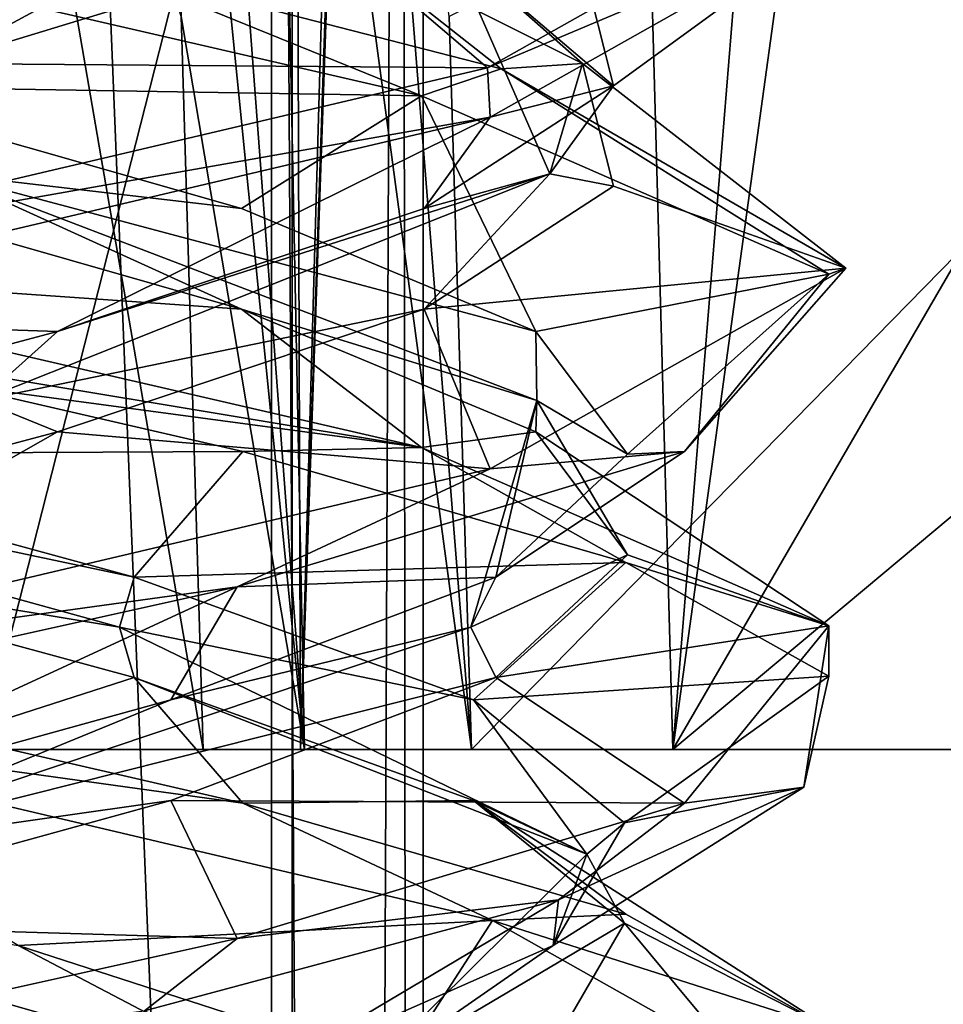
# Model space of a CAD drawing. Header units: millimetres. Extents: x -18.9 to 18.9, y -8.8 to 39.
# Tile 289 of 332: x 10.4 to 11.6, y 24.1 to 25.3. Entities that reach past the tile are written whole.
import ezdxf

# ---------------------------------------------------------------- set-up
doc = ezdxf.new("R2010")
doc.units = ezdxf.units.MM
doc.header["$LTSCALE"] = 41.718519
for name, color, linetype in [('1', 7, 'CONTINUOUS'), ('1221', 7, 'CONTINUOUS'), ('15', 7, 'CONTINUOUS'), ('177', 7, 'CONTINUOUS'), ('178', 7, 'CONTINUOUS'), ('181', 7, 'CONTINUOUS'), ('1869', 7, 'CONTINUOUS'), ('1870', 7, 'CONTINUOUS'), ('1880', 7, 'CONTINUOUS'), ('1881', 7, 'CONTINUOUS'), ('1882', 7, 'CONTINUOUS'), ('1892', 7, 'CONTINUOUS'), ('1893', 7, 'CONTINUOUS'), ('1894', 7, 'CONTINUOUS'), ('1895', 7, 'CONTINUOUS'), ('1896', 7, 'CONTINUOUS'), ('1898', 7, 'CONTINUOUS'), ('1899', 7, 'CONTINUOUS'), ('1900', 7, 'CONTINUOUS'), ('1901', 7, 'CONTINUOUS'), ('1902', 7, 'CONTINUOUS'), ('1903', 7, 'CONTINUOUS'), ('1916', 7, 'CONTINUOUS'), ('1917', 7, 'CONTINUOUS'), ('1918', 7, 'CONTINUOUS'), ('193', 7, 'CONTINUOUS'), ('2008', 7, 'CONTINUOUS'), ('311', 7, 'CONTINUOUS'), ('313', 7, 'CONTINUOUS'), ('315', 7, 'CONTINUOUS'), ('32', 7, 'CONTINUOUS'), ('7', 7, 'CONTINUOUS'), ('8', 7, 'CONTINUOUS')]:
    doc.layers.add(name, color=color, linetype=linetype)

msp = doc.modelspace()

# ---------------------------------------------------------------- linework, layer by layer
at = {"layer": '1', "color": 7, "linetype": 'Continuous'}
for points in [[(9.0291, 26.4, -14.874), (12.9799, 26.4, -11.588), (9.0598, -3.5, -14.8553), (9.0291, 26.4, -14.874)], [(9.0598, -3.5, -14.8553), (12.9799, 26.4, -11.588), (11.4495, -3.5, -13.1023), (9.0598, -3.5, -14.8553)], [(11.4495, -3.5, -13.1023), (12.9799, 26.4, -11.588), (13.5068, -3.5, -10.9693), (11.4495, -3.5, -13.1023)]]:
    msp.add_3dface(points, dxfattribs=at)
at = {"layer": '1221', "color": 7, "linetype": 'Continuous'}
for points in [[(6.6198, 24.4, -5.425), (10.7802, 24.4, -5.425), (10.3829, 24.4, -6.6473), (6.6198, 24.4, -5.425)], [(10.7802, 24.4, -5.425), (6.6198, 24.4, -5.425), (6.6198, 24.4, -0.925), (10.7802, 24.4, -5.425)], [(10.7802, 24.4, -0.925), (10.7802, 24.4, -5.425), (6.6198, 24.4, -0.925), (10.7802, 24.4, -0.925)], [(10.7802, 24.4, -0.925), (6.6198, 24.4, -0.925), (7.0171, 24.4, 0.2973), (10.7802, 24.4, -0.925)], [(10.7802, 24.4, -0.925), (7.0171, 24.4, 0.2973), (10.3829, 24.4, 0.2973), (10.7802, 24.4, -0.925)], [(9.7222, 24.4, -9.7923), (9.8146, 24.4, -9.702), (12.7203, 24.4, -10.2404), (9.7222, 24.4, -9.7923)], [(9.7532, 24.4, -9.9178), (9.7222, 24.4, -9.7923), (12.7203, 24.4, -10.2404), (9.7532, 24.4, -9.9178)], [(9.7532, 24.4, -9.9178), (12.7203, 24.4, -10.2404), (10.3809, 24.4, -10.8535), (9.7532, 24.4, -9.9178)], [(9.8146, 24.4, -9.702), (11.2432, 24.4, -9.0398), (12.7203, 24.4, -10.2404), (9.8146, 24.4, -9.702)], [(12.7203, 24.4, -10.2404), (10.9931, 24.4, -12.0758), (10.3809, 24.4, -10.8535), (12.7203, 24.4, -10.2404)], [(10.9931, 24.4, -12.0758), (10.6593, 24.4, -11.9439), (10.3809, 24.4, -10.8535), (10.9931, 24.4, -12.0758)], [(10.6593, 24.4, -11.9439), (10.9931, 24.4, -12.0758), (10.7853, 24.4, -12.1142), (10.6593, 24.4, -11.9439)], [(11.2432, 24.4, -9.0398), (12.3496, 24.4, -7.918), (14.1447, 24.4, -8.161), (11.2432, 24.4, -9.0398)], [(11.2432, 24.4, -9.0398), (14.1447, 24.4, -8.161), (12.7203, 24.4, -10.2404), (11.2432, 24.4, -9.0398)]]:
    msp.add_3dface(points, dxfattribs=at)
at = {"layer": '15', "color": 7, "linetype": 'Continuous'}
for points in [[(9.3355, 27.7834, 14.6836), (10.7441, -3.5, 13.6867), (9.3538, 28.967, 14.672), (9.3355, 27.7834, 14.6836)], [(9.3538, 28.967, 14.672), (10.7441, -3.5, 13.6867), (10.0229, 28.967, 14.2233), (9.3538, 28.967, 14.672)], [(10.0229, 28.967, 14.2233), (10.7441, -3.5, 13.6867), (10.7441, 28.967, 13.6867), (10.0229, 28.967, 14.2233)], [(9.3172, 26.6, 14.6952), (10.7441, -3.5, 13.6867), (9.3355, 27.7834, 14.6836), (9.3172, 26.6, 14.6952)], [(9.1871, 26.4658, 14.7769), (10.7441, -3.5, 13.6867), (9.3172, 26.6, 14.6952), (9.1871, 26.4658, 14.7769)], [(9.1731, 26.4554, 14.7856), (10.7441, -3.5, 13.6867), (9.1871, 26.4658, 14.7769), (9.1731, 26.4554, 14.7856)], [(9.021, 26.4, 14.8789), (10.7441, -3.5, 13.6867), (9.1731, 26.4554, 14.7856), (9.021, 26.4, 14.8789)], [(5.9019, -3.5, 16.3685), (10.7441, -3.5, 13.6867), (9.021, 26.4, 14.8789), (5.9019, -3.5, 16.3685)]]:
    msp.add_3dface(points, dxfattribs=at)
at = {"layer": '177', "color": 7, "linetype": 'Continuous'}
for points in [[(11.1255, 34.2886, -5.425), (11.1093, 34.229, -5.6856), (10.7802, 24.4, -5.425), (11.1255, 34.2886, -5.425)], [(11.1093, 34.229, -5.6856), (11.0598, 34.207, -5.9733), (10.7802, 24.4, -5.425), (11.1093, 34.229, -5.6856)], [(10.7475, 34.207, -6.7199), (10.2068, 34.207, -7.322), (10.3829, 24.4, -6.6473), (10.7475, 34.207, -6.7199)], [(10.7802, 24.4, -5.425), (10.7475, 34.207, -6.7199), (10.3829, 24.4, -6.6473), (10.7802, 24.4, -5.425)], [(11.0598, 34.207, -5.9733), (10.7475, 34.207, -6.7199), (10.7802, 24.4, -5.425), (11.0598, 34.207, -5.9733)]]:
    msp.add_3dface(points, dxfattribs=at)
at = {"layer": '178', "color": 7, "linetype": 'Continuous'}
for points in [[(11.1255, 34.2886, -5.425), (10.7802, 24.4, -5.425), (11.1241, 34.2486, -0.7572), (11.1255, 34.2886, -5.425)], [(11.1241, 34.2486, -0.7572), (10.7802, 24.4, -5.425), (11.1226, 34.207, -0.3315), (11.1241, 34.2486, -0.7572)], [(11.1226, 34.207, -0.3315), (10.7802, 24.4, -5.425), (11.1226, 34.207, 2.7187), (11.1226, 34.207, -0.3315)], [(11.1226, 34.207, 2.7187), (10.7802, 24.4, -5.425), (10.9836, 30.2258, 2.6485), (11.1226, 34.207, 2.7187)], [(10.9836, 30.2258, 2.6485), (10.7802, 24.4, -5.425), (10.8484, 26.3538, -0.5912), (10.9836, 30.2258, 2.6485)], [(10.7802, 24.4, -5.425), (10.8433, 26.207, -0.925), (10.8484, 26.3538, -0.5912), (10.7802, 24.4, -5.425)], [(10.7802, 24.4, -5.425), (10.7802, 24.4, -0.925), (10.8433, 26.207, -0.925), (10.7802, 24.4, -5.425)]]:
    msp.add_3dface(points, dxfattribs=at)
at = {"layer": '181', "color": 7, "linetype": 'Continuous'}
for points in [[(9.3607, 26.207, 1.1139), (10.433, 26.207, 0.3361), (9.3422, 24.4, 1.0534), (9.3607, 26.207, 1.1139)], [(9.3422, 24.4, 1.0534), (10.433, 26.207, 0.3361), (10.3829, 24.4, 0.2973), (9.3422, 24.4, 1.0534)], [(10.8433, 26.207, -0.925), (10.7802, 24.4, -0.925), (10.3829, 24.4, 0.2973), (10.8433, 26.207, -0.925)], [(10.433, 26.207, 0.3361), (10.8433, 26.207, -0.925), (10.3829, 24.4, 0.2973), (10.433, 26.207, 0.3361)]]:
    msp.add_3dface(points, dxfattribs=at)
at = {"layer": '1869', "color": 7, "linetype": 'Continuous'}
for points in [[(10.7499, 23.988, 7.4631), (9.8514, 24.184, 7.1315), (9.7672, 24.27, 7.1784), (10.7499, 23.988, 7.4631)], [(10.7499, 23.988, 7.4631), (9.7672, 24.27, 7.1784), (10.429, 24.1562, 7.2205), (10.7499, 23.988, 7.4631)], [(10.429, 24.0312, 7.2205), (9.8514, 24.184, 7.1315), (10.7499, 23.988, 7.4631), (10.429, 24.0312, 7.2205)], [(10.9003, 24.0035, 7.566), (10.7499, 23.988, 7.4631), (10.429, 24.1562, 7.2205), (10.9003, 24.0035, 7.566)]]:
    msp.add_3dface(points, dxfattribs=at)
at = {"layer": '1870', "color": 7, "linetype": 'Continuous'}
for points in [[(10.429, 24.1562, 7.2205), (9.9586, 24.4375, 6.8562), (11.0191, 24.1875, 7.2954), (10.429, 24.1562, 7.2205)], [(10.9003, 24.0035, 7.566), (10.429, 24.1562, 7.2205), (11.0191, 24.1875, 7.2954), (10.9003, 24.0035, 7.566)], [(11.4585, 23.9395, 8.347), (10.9003, 24.0035, 7.566), (11.0191, 24.1875, 7.2954), (11.4585, 23.9395, 8.347)]]:
    msp.add_3dface(points, dxfattribs=at)
at = {"layer": '1880', "color": 7, "linetype": 'Continuous'}
for points in [[(10.5733, 24.4896, 7.2916), (10.9954, 24.3368, 7.6957), (10.7086, 24.3333, 7.0572), (10.5733, 24.4896, 7.2916)], [(10.7086, 24.3333, 7.0572), (10.9954, 24.3368, 7.6957), (11.185, 24.1953, 7.4926), (10.7086, 24.3333, 7.0572)], [(10.9954, 24.3368, 7.6957), (11.1833, 24.184, 8.2491), (11.4371, 24.0539, 8.1035), (10.9954, 24.3368, 7.6957)], [(11.185, 24.1953, 7.4926), (10.9954, 24.3368, 7.6957), (11.4371, 24.0539, 8.1035), (11.185, 24.1953, 7.4926)], [(11.1833, 24.184, 8.2491), (11.0944, 24.0312, 8.8267), (11.4062, 23.9156, 8.7491), (11.1833, 24.184, 8.2491)], [(11.4371, 24.0539, 8.1035), (11.1833, 24.184, 8.2491), (11.4062, 23.9156, 8.7491), (11.4371, 24.0539, 8.1035)]]:
    msp.add_3dface(points, dxfattribs=at)
at = {"layer": '1881', "color": 7, "linetype": 'Continuous'}
for points in [[(10.9954, 24.4618, 7.6957), (10.5552, 24.5521, 7.3228), (10.5733, 24.6146, 7.2916), (10.9954, 24.4618, 7.6957)], [(11.1364, 24.27, 8.1648), (10.5733, 24.4896, 7.2916), (10.5552, 24.5521, 7.3228), (11.1364, 24.27, 8.1648)], [(11.1364, 24.27, 8.1648), (10.5552, 24.5521, 7.3228), (10.9954, 24.4618, 7.6957), (11.1364, 24.27, 8.1648)], [(10.9954, 24.3368, 7.6957), (10.5733, 24.4896, 7.2916), (11.1364, 24.27, 8.1648), (10.9954, 24.3368, 7.6957)], [(11.1833, 24.309, 8.2491), (11.1364, 24.27, 8.1648), (10.9954, 24.4618, 7.6957), (11.1833, 24.309, 8.2491)], [(11.1833, 24.184, 8.2491), (10.9954, 24.3368, 7.6957), (11.1364, 24.27, 8.1648), (11.1833, 24.184, 8.2491)], [(11.0944, 24.1562, 8.8267), (11.1364, 24.27, 8.1648), (11.1833, 24.309, 8.2491), (11.0944, 24.1562, 8.8267)], [(10.8518, 23.988, 9.1475), (11.1833, 24.184, 8.2491), (11.1364, 24.27, 8.1648), (10.8518, 23.988, 9.1475)], [(10.8518, 23.988, 9.1475), (11.1364, 24.27, 8.1648), (11.0944, 24.1562, 8.8267), (10.8518, 23.988, 9.1475)], [(11.0944, 24.0312, 8.8267), (11.1833, 24.184, 8.2491), (10.8518, 23.988, 9.1475), (11.0944, 24.0312, 8.8267)], [(10.7488, 24.0035, 9.298), (10.8518, 23.988, 9.1475), (11.0944, 24.1562, 8.8267), (10.7488, 24.0035, 9.298)]]:
    msp.add_3dface(points, dxfattribs=at)
at = {"layer": '1882', "color": 7, "linetype": 'Continuous'}
for points in [[(11.185, 24.6328, 7.4926), (10.5733, 24.6146, 7.2916), (10.7086, 24.7708, 7.0572), (11.185, 24.6328, 7.4926)], [(10.9954, 24.4618, 7.6957), (10.5733, 24.6146, 7.2916), (11.185, 24.6328, 7.4926), (10.9954, 24.4618, 7.6957)], [(11.4371, 24.4914, 8.1035), (10.9954, 24.4618, 7.6957), (11.185, 24.6328, 7.4926), (11.4371, 24.4914, 8.1035)], [(11.1833, 24.309, 8.2491), (10.9954, 24.4618, 7.6957), (11.4371, 24.4914, 8.1035), (11.1833, 24.309, 8.2491)], [(11.4062, 24.3531, 8.7491), (11.1833, 24.309, 8.2491), (11.4371, 24.4914, 8.1035), (11.4062, 24.3531, 8.7491)], [(11.0944, 24.1562, 8.8267), (11.1833, 24.309, 8.2491), (11.4062, 24.3531, 8.7491), (11.0944, 24.1562, 8.8267)], [(11.101, 24.2131, 9.3283), (11.0944, 24.1562, 8.8267), (11.4062, 24.3531, 8.7491), (11.101, 24.2131, 9.3283)], [(10.5862, 24.0749, 9.7186), (10.7488, 24.0035, 9.298), (11.101, 24.2131, 9.3283), (10.5862, 24.0749, 9.7186)], [(10.7488, 24.0035, 9.298), (11.0944, 24.1562, 8.8267), (11.101, 24.2131, 9.3283), (10.7488, 24.0035, 9.298)]]:
    msp.add_3dface(points, dxfattribs=at)
at = {"layer": '1892', "color": 7, "linetype": 'Continuous'}
for points in [[(11.0232, 24.4896, 8.9709), (10.6191, 24.3368, 9.3931), (11.2576, 24.3333, 9.1062), (11.0232, 24.4896, 8.9709)], [(10.6191, 24.3368, 9.3931), (10.0657, 24.184, 9.5809), (10.7013, 24.1649, 9.6595), (10.6191, 24.3368, 9.3931)], [(11.2576, 24.3333, 9.1062), (10.6191, 24.3368, 9.3931), (10.7013, 24.1649, 9.6595), (11.2576, 24.3333, 9.1062)], [(10.0657, 24.184, 9.5809), (9.9586, 24, 9.8562), (10.7013, 24.1649, 9.6595), (10.0657, 24.184, 9.5809)]]:
    msp.add_3dface(points, dxfattribs=at)
at = {"layer": '1893', "color": 7, "linetype": 'Continuous'}
for points in [[(10.6191, 24.4618, 9.3931), (10.992, 24.5521, 8.9529), (11.0232, 24.6146, 8.9709), (10.6191, 24.4618, 9.3931)], [(10.15, 24.27, 9.5341), (11.0232, 24.4896, 8.9709), (10.992, 24.5521, 8.9529), (10.15, 24.27, 9.5341)], [(10.15, 24.27, 9.5341), (10.992, 24.5521, 8.9529), (10.6191, 24.4618, 9.3931), (10.15, 24.27, 9.5341)], [(10.6191, 24.3368, 9.3931), (11.0232, 24.4896, 8.9709), (10.15, 24.27, 9.5341), (10.6191, 24.3368, 9.3931)], [(10.0657, 24.309, 9.5809), (10.15, 24.27, 9.5341), (10.6191, 24.4618, 9.3931), (10.0657, 24.309, 9.5809)], [(10.0657, 24.184, 9.5809), (10.6191, 24.3368, 9.3931), (10.15, 24.27, 9.5341), (10.0657, 24.184, 9.5809)]]:
    msp.add_3dface(points, dxfattribs=at)
at = {"layer": '1894', "color": 7, "linetype": 'Continuous'}
for points in [[(10.7013, 24.6024, 9.6595), (11.0232, 24.6146, 8.9709), (11.2576, 24.7708, 9.1062), (10.7013, 24.6024, 9.6595)], [(10.6191, 24.4618, 9.3931), (11.0232, 24.6146, 8.9709), (10.7013, 24.6024, 9.6595), (10.6191, 24.4618, 9.3931)], [(9.9586, 24.4375, 9.8562), (10.0657, 24.309, 9.5809), (10.7013, 24.6024, 9.6595), (9.9586, 24.4375, 9.8562)], [(10.0657, 24.309, 9.5809), (10.6191, 24.4618, 9.3931), (10.7013, 24.6024, 9.6595), (10.0657, 24.309, 9.5809)]]:
    msp.add_3dface(points, dxfattribs=at)
at = {"layer": '1895', "color": 7, "linetype": 'Continuous'}
for points in [[(11.0127, 25.248, 9.4234), (11.4586, 25.4995, 8.3585), (10.8279, 25.4062, 9.2255), (11.0127, 25.248, 9.4234)], [(10.3283, 25.2535, 9.5287), (11.0127, 25.248, 9.4234), (10.8279, 25.4062, 9.2255), (10.3283, 25.2535, 9.5287)], [(9.9586, 25, 9.8562), (11.0127, 25.248, 9.4234), (10.3283, 25.2535, 9.5287), (9.9586, 25, 9.8562)]]:
    msp.add_3dface(points, dxfattribs=at)
at = {"layer": '1896', "color": 7, "linetype": 'Continuous'}
for points in [[(10.3283, 25.2535, 9.5287), (10.8279, 25.4062, 9.2255), (10.5963, 25.3982, 9.3648), (10.3283, 25.2535, 9.5287)], [(9.5807, 25.1162, 9.4881), (10.3283, 25.2535, 9.5287), (10.5963, 25.3982, 9.3648), (9.5807, 25.1162, 9.4881)], [(9.5807, 25.1162, 9.4881), (10.5963, 25.3982, 9.3648), (9.7451, 25.2257, 9.5669), (9.5807, 25.1162, 9.4881)], [(9.7451, 25.2257, 9.5669), (10.5963, 25.3982, 9.3648), (10.3283, 25.3785, 9.5287), (9.7451, 25.2257, 9.5669)]]:
    msp.add_3dface(points, dxfattribs=at)
at = {"layer": '1898', "color": 7, "linetype": 'Continuous'}
for points in [[(10.5733, 24.4896, 7.2916), (10.3468, 24.4167, 6.9073), (10.0122, 24.6424, 7.128), (10.5733, 24.4896, 7.2916)], [(10.5733, 24.4896, 7.2916), (10.7086, 24.3333, 7.0572), (10.3468, 24.4167, 6.9073), (10.5733, 24.4896, 7.2916)]]:
    msp.add_3dface(points, dxfattribs=at)
at = {"layer": '1899', "color": 7, "linetype": 'Continuous'}
for points in [[(10.5733, 24.6146, 7.2916), (10.5552, 24.5521, 7.3228), (9.5354, 24.8341, 7.2405), (10.5733, 24.6146, 7.2916)], [(10.5552, 24.5521, 7.3228), (10.0122, 24.6424, 7.128), (9.5354, 24.8341, 7.2405), (10.5552, 24.5521, 7.3228)], [(10.5733, 24.6146, 7.2916), (9.5354, 24.8341, 7.2405), (10.0122, 24.7674, 7.128), (10.5733, 24.6146, 7.2916)], [(10.5552, 24.5521, 7.3228), (10.5733, 24.4896, 7.2916), (10.0122, 24.6424, 7.128), (10.5552, 24.5521, 7.3228)]]:
    msp.add_3dface(points, dxfattribs=at)
at = {"layer": '1900', "color": 7, "linetype": 'Continuous'}
for points in [[(10.7086, 24.7708, 7.0572), (10.0122, 24.7674, 7.128), (10.3468, 24.8542, 6.9073), (10.7086, 24.7708, 7.0572)], [(10.7086, 24.7708, 7.0572), (10.5733, 24.6146, 7.2916), (10.0122, 24.7674, 7.128), (10.7086, 24.7708, 7.0572)]]:
    msp.add_3dface(points, dxfattribs=at)
at = {"layer": '1901', "color": 7, "linetype": 'Continuous'}
for points in [[(10.707, 24.9479, 7.3809), (9.9586, 25, 6.8562), (10.1721, 25.1007, 7.1455), (10.707, 24.9479, 7.3809)], [(10.9307, 24.7756, 7.2139), (9.9586, 25, 6.8562), (10.707, 24.9479, 7.3809), (10.9307, 24.7756, 7.2139)], [(11.0728, 24.7951, 7.8367), (10.9307, 24.7756, 7.2139), (10.707, 24.9479, 7.3809), (11.0728, 24.7951, 7.8367)], [(11.4372, 24.5538, 8.1039), (10.9307, 24.7756, 7.2139), (11.0728, 24.7951, 7.8367), (11.4372, 24.5538, 8.1039)], [(11.1868, 24.6424, 8.4099), (11.4372, 24.5538, 8.1039), (11.0728, 24.7951, 7.8367), (11.1868, 24.6424, 8.4099)], [(11.0232, 24.4896, 8.9709), (11.4372, 24.5538, 8.1039), (11.1868, 24.6424, 8.4099), (11.0232, 24.4896, 8.9709)], [(11.0232, 24.4896, 8.9709), (11.2576, 24.3333, 9.1062), (11.4372, 24.5538, 8.1039), (11.0232, 24.4896, 8.9709)]]:
    msp.add_3dface(points, dxfattribs=at)
at = {"layer": '1902', "color": 7, "linetype": 'Continuous'}
for points in [[(10.707, 25.0729, 7.3809), (10.3365, 25.1162, 7.2244), (10.1721, 25.2257, 7.1455), (10.707, 25.0729, 7.3809)], [(10.707, 24.9479, 7.3809), (10.1721, 25.1007, 7.1455), (10.3365, 25.1162, 7.2244), (10.707, 24.9479, 7.3809)], [(11.0743, 24.8341, 7.9331), (10.707, 24.9479, 7.3809), (10.3365, 25.1162, 7.2244), (11.0743, 24.8341, 7.9331)], [(11.0743, 24.8341, 7.9331), (10.3365, 25.1162, 7.2244), (11.0728, 24.9201, 7.8367), (11.0743, 24.8341, 7.9331)], [(11.0728, 24.9201, 7.8367), (10.3365, 25.1162, 7.2244), (10.707, 25.0729, 7.3809), (11.0728, 24.9201, 7.8367)], [(11.0728, 24.7951, 7.8367), (10.707, 24.9479, 7.3809), (11.0743, 24.8341, 7.9331), (11.0728, 24.7951, 7.8367)], [(11.1868, 24.7674, 8.4099), (11.0743, 24.8341, 7.9331), (11.0728, 24.9201, 7.8367), (11.1868, 24.7674, 8.4099)], [(11.0232, 24.6146, 8.9709), (10.992, 24.5521, 8.9529), (11.0743, 24.8341, 7.9331), (11.0232, 24.6146, 8.9709)], [(10.992, 24.5521, 8.9529), (11.1868, 24.6424, 8.4099), (11.0743, 24.8341, 7.9331), (10.992, 24.5521, 8.9529)], [(11.0232, 24.6146, 8.9709), (11.0743, 24.8341, 7.9331), (11.1868, 24.7674, 8.4099), (11.0232, 24.6146, 8.9709)], [(11.1868, 24.6424, 8.4099), (11.0728, 24.7951, 7.8367), (11.0743, 24.8341, 7.9331), (11.1868, 24.6424, 8.4099)], [(10.992, 24.5521, 8.9529), (11.0232, 24.4896, 8.9709), (11.1868, 24.6424, 8.4099), (10.992, 24.5521, 8.9529)]]:
    msp.add_3dface(points, dxfattribs=at)
at = {"layer": '1903', "color": 7, "linetype": 'Continuous'}
for points in [[(10.1721, 25.2257, 7.1455), (9.9586, 25.4375, 6.8562), (10.9307, 25.2131, 7.2139), (10.1721, 25.2257, 7.1455)], [(10.707, 25.0729, 7.3809), (10.1721, 25.2257, 7.1455), (10.9307, 25.2131, 7.2139), (10.707, 25.0729, 7.3809)], [(11.0728, 24.9201, 7.8367), (10.707, 25.0729, 7.3809), (10.9307, 25.2131, 7.2139), (11.0728, 24.9201, 7.8367)], [(11.4372, 24.9913, 8.1039), (11.0728, 24.9201, 7.8367), (10.9307, 25.2131, 7.2139), (11.4372, 24.9913, 8.1039)], [(11.1868, 24.7674, 8.4099), (11.0728, 24.9201, 7.8367), (11.4372, 24.9913, 8.1039), (11.1868, 24.7674, 8.4099)], [(11.2576, 24.7708, 9.1062), (11.1868, 24.7674, 8.4099), (11.4372, 24.9913, 8.1039), (11.2576, 24.7708, 9.1062)], [(11.2576, 24.7708, 9.1062), (11.0232, 24.6146, 8.9709), (11.1868, 24.7674, 8.4099), (11.2576, 24.7708, 9.1062)]]:
    msp.add_3dface(points, dxfattribs=at)
at = {"layer": '1916', "color": 7, "linetype": 'Continuous'}
for points in [[(10.5357, 25.3743, 6.9717), (10.8279, 25.4062, 7.4869), (11.0297, 25.2468, 7.3061), (10.5357, 25.3743, 6.9717)], [(10.8279, 25.4062, 7.4869), (11.131, 25.2535, 7.9866), (11.0297, 25.2468, 7.3061), (10.8279, 25.4062, 7.4869)], [(11.0297, 25.2468, 7.3061), (11.131, 25.2535, 7.9866), (11.4586, 24.9987, 8.3626), (11.0297, 25.2468, 7.3061)], [(11.131, 25.2535, 7.9866), (11.1693, 25.1007, 8.5697), (11.4586, 24.9987, 8.3626), (11.131, 25.2535, 7.9866)], [(11.1693, 25.1007, 8.5697), (10.9339, 24.9479, 9.1046), (11.4586, 24.9987, 8.3626), (11.1693, 25.1007, 8.5697)], [(11.4586, 24.9987, 8.3626), (10.9339, 24.9479, 9.1046), (11.0161, 24.7491, 9.42), (11.4586, 24.9987, 8.3626)], [(10.9339, 24.9479, 9.1046), (10.4781, 24.7951, 9.4704), (11.0161, 24.7491, 9.42), (10.9339, 24.9479, 9.1046)], [(9.905, 24.6424, 9.5844), (9.9586, 24.5, 9.8562), (10.4781, 24.7951, 9.4704), (9.905, 24.6424, 9.5844)], [(10.4781, 24.7951, 9.4704), (9.9586, 24.5, 9.8562), (11.0161, 24.7491, 9.42), (10.4781, 24.7951, 9.4704)]]:
    msp.add_3dface(points, dxfattribs=at)
at = {"layer": '1917', "color": 7, "linetype": 'Continuous'}
for points in [[(11.131, 25.2535, 7.9866), (10.8279, 25.4062, 7.4869), (10.9671, 25.3982, 7.7185), (11.131, 25.2535, 7.9866)], [(11.0904, 25.1162, 8.7341), (11.131, 25.2535, 7.9866), (10.9671, 25.3982, 7.7185), (11.0904, 25.1162, 8.7341)], [(11.0904, 25.1162, 8.7341), (10.9671, 25.3982, 7.7185), (11.1693, 25.2257, 8.5697), (11.0904, 25.1162, 8.7341)], [(11.1693, 25.2257, 8.5697), (10.9671, 25.3982, 7.7185), (11.131, 25.3785, 7.9866), (11.1693, 25.2257, 8.5697)], [(11.1693, 25.1007, 8.5697), (11.131, 25.2535, 7.9866), (11.0904, 25.1162, 8.7341), (11.1693, 25.1007, 8.5697)], [(10.9339, 25.0729, 9.1046), (11.0904, 25.1162, 8.7341), (11.1693, 25.2257, 8.5697), (10.9339, 25.0729, 9.1046)], [(10.3817, 24.8341, 9.472), (10.9339, 24.9479, 9.1046), (11.0904, 25.1162, 8.7341), (10.3817, 24.8341, 9.472)], [(10.3817, 24.8341, 9.472), (11.0904, 25.1162, 8.7341), (10.4781, 24.9201, 9.4704), (10.3817, 24.8341, 9.472)], [(10.4781, 24.9201, 9.4704), (11.0904, 25.1162, 8.7341), (10.9339, 25.0729, 9.1046), (10.4781, 24.9201, 9.4704)], [(10.9339, 24.9479, 9.1046), (11.1693, 25.1007, 8.5697), (11.0904, 25.1162, 8.7341), (10.9339, 24.9479, 9.1046)], [(10.4781, 24.7951, 9.4704), (10.9339, 24.9479, 9.1046), (10.3817, 24.8341, 9.472), (10.4781, 24.7951, 9.4704)], [(9.905, 24.7674, 9.5844), (10.3817, 24.8341, 9.472), (10.4781, 24.9201, 9.4704), (9.905, 24.7674, 9.5844)], [(9.905, 24.6424, 9.5844), (10.4781, 24.7951, 9.4704), (10.3817, 24.8341, 9.472), (9.905, 24.6424, 9.5844)]]:
    msp.add_3dface(points, dxfattribs=at)
at = {"layer": '1918', "color": 7, "linetype": 'Continuous'}
for points in [[(11.0161, 25.1866, 9.42), (11.1693, 25.2257, 8.5697), (11.4586, 25.4362, 8.3626), (11.0161, 25.1866, 9.42)], [(11.1693, 25.2257, 8.5697), (11.131, 25.3785, 7.9866), (11.4586, 25.4362, 8.3626), (11.1693, 25.2257, 8.5697)], [(10.9339, 25.0729, 9.1046), (11.1693, 25.2257, 8.5697), (11.0161, 25.1866, 9.42), (10.9339, 25.0729, 9.1046)], [(9.9586, 24.9375, 9.8562), (10.4781, 24.9201, 9.4704), (11.0161, 25.1866, 9.42), (9.9586, 24.9375, 9.8562)], [(10.4781, 24.9201, 9.4704), (10.9339, 25.0729, 9.1046), (11.0161, 25.1866, 9.42), (10.4781, 24.9201, 9.4704)], [(9.9586, 24.9375, 9.8562), (9.905, 24.7674, 9.5844), (10.4781, 24.9201, 9.4704), (9.9586, 24.9375, 9.8562)]]:
    msp.add_3dface(points, dxfattribs=at)
at = {"layer": '193', "color": 7, "linetype": 'Continuous'}
for points in [[(9.7953, 26.593, -9.6279), (10.9356, 34.207, -8.8349), (9.8146, 24.4, -9.702), (9.7953, 26.593, -9.6279)], [(10.9356, 34.207, -8.8349), (10.9724, 34.207, -8.8105), (9.8146, 24.4, -9.702), (10.9356, 34.207, -8.8349)], [(9.8146, 24.4, -9.702), (10.9724, 34.207, -8.8105), (11.2432, 24.4, -9.0398), (9.8146, 24.4, -9.702)], [(10.9724, 34.207, -8.8105), (12.0413, 34.207, -7.7618), (11.2432, 24.4, -9.0398), (10.9724, 34.207, -8.8105)], [(12.0413, 34.207, -7.7618), (12.1539, 31.0109, -7.7953), (11.2432, 24.4, -9.0398), (12.0413, 34.207, -7.7618)], [(12.1539, 31.0109, -7.7953), (12.2965, 26.2162, -7.8833), (11.2432, 24.4, -9.0398), (12.1539, 31.0109, -7.7953)], [(12.2965, 26.2162, -7.8833), (12.3236, 25.304, -7.9002), (11.2432, 24.4, -9.0398), (12.2965, 26.2162, -7.8833)], [(12.3236, 25.304, -7.9002), (12.3496, 24.4, -7.918), (11.2432, 24.4, -9.0398), (12.3236, 25.304, -7.9002)]]:
    msp.add_3dface(points, dxfattribs=at)
at = {"layer": '2008', "color": 7, "linetype": 'Continuous'}
for points in [[(11.4586, 25.4995, 8.3585), (11.0127, 25.248, 9.4234), (11.4586, 25.4362, 8.3626), (11.4586, 25.4995, 8.3585)], [(10.9307, 25.2131, 7.2139), (9.9586, 25.4375, 6.8562), (10.5357, 25.3743, 6.9717), (10.9307, 25.2131, 7.2139)], [(11.0127, 25.248, 9.4234), (11.0161, 25.1866, 9.42), (11.4586, 25.4362, 8.3626), (11.0127, 25.248, 9.4234)], [(10.9307, 25.2131, 7.2139), (10.5357, 25.3743, 6.9717), (11.0297, 25.2468, 7.3061), (10.9307, 25.2131, 7.2139)], [(11.0127, 25.248, 9.4234), (9.9586, 25, 9.8562), (11.0161, 25.1866, 9.42), (11.0127, 25.248, 9.4234)], [(11.4372, 24.9913, 8.1039), (10.9307, 25.2131, 7.2139), (11.0297, 25.2468, 7.3061), (11.4372, 24.9913, 8.1039)], [(11.4372, 24.9913, 8.1039), (11.0297, 25.2468, 7.3061), (11.4586, 24.9987, 8.3626), (11.4372, 24.9913, 8.1039)], [(9.9586, 25, 9.8562), (9.9586, 24.9375, 9.8562), (11.0161, 25.1866, 9.42), (9.9586, 25, 9.8562)], [(9.9586, 24.9375, 6.8562), (9.9586, 25, 6.8562), (10.9307, 24.7756, 7.2139), (9.9586, 24.9375, 6.8562)], [(11.2576, 24.7708, 9.1062), (11.4586, 24.9987, 8.3626), (11.0161, 24.7491, 9.42), (11.2576, 24.7708, 9.1062)], [(11.2576, 24.7708, 9.1062), (11.4372, 24.9913, 8.1039), (11.4586, 24.9987, 8.3626), (11.2576, 24.7708, 9.1062)], [(10.3468, 24.8542, 6.9073), (9.9586, 24.9375, 6.8562), (10.9307, 24.7756, 7.2139), (10.3468, 24.8542, 6.9073)], [(10.7086, 24.7708, 7.0572), (10.3468, 24.8542, 6.9073), (10.9307, 24.7756, 7.2139), (10.7086, 24.7708, 7.0572)], [(10.7013, 24.6024, 9.6595), (11.2576, 24.7708, 9.1062), (11.0161, 24.7491, 9.42), (10.7013, 24.6024, 9.6595)], [(11.185, 24.6328, 7.4926), (10.7086, 24.7708, 7.0572), (10.9307, 24.7756, 7.2139), (11.185, 24.6328, 7.4926)], [(11.185, 24.6328, 7.4926), (10.9307, 24.7756, 7.2139), (11.4372, 24.5538, 8.1039), (11.185, 24.6328, 7.4926)], [(9.9586, 24.5, 9.8562), (10.7013, 24.6024, 9.6595), (11.0161, 24.7491, 9.42), (9.9586, 24.5, 9.8562)], [(11.4371, 24.4914, 8.1035), (11.185, 24.6328, 7.4926), (11.4372, 24.5538, 8.1039), (11.4371, 24.4914, 8.1035)], [(9.9586, 24.5, 9.8562), (9.9586, 24.4375, 9.8562), (10.7013, 24.6024, 9.6595), (9.9586, 24.5, 9.8562)], [(11.2576, 24.3333, 9.1062), (11.4062, 24.3531, 8.7491), (11.4372, 24.5538, 8.1039), (11.2576, 24.3333, 9.1062)], [(11.4062, 24.3531, 8.7491), (11.4371, 24.4914, 8.1035), (11.4372, 24.5538, 8.1039), (11.4062, 24.3531, 8.7491)], [(11.0191, 24.1875, 7.2954), (9.9586, 24.4375, 6.8562), (10.7086, 24.3333, 7.0572), (11.0191, 24.1875, 7.2954)], [(10.7086, 24.3333, 7.0572), (9.9586, 24.4375, 6.8562), (10.3468, 24.4167, 6.9073), (10.7086, 24.3333, 7.0572)], [(11.101, 24.2131, 9.3283), (11.4062, 24.3531, 8.7491), (11.2576, 24.3333, 9.1062), (11.101, 24.2131, 9.3283)], [(11.101, 24.2131, 9.3283), (11.2576, 24.3333, 9.1062), (10.7013, 24.1649, 9.6595), (11.101, 24.2131, 9.3283)], [(11.0191, 24.1875, 7.2954), (10.7086, 24.3333, 7.0572), (11.185, 24.1953, 7.4926), (11.0191, 24.1875, 7.2954)], [(10.5862, 24.0749, 9.7186), (11.101, 24.2131, 9.3283), (10.7013, 24.1649, 9.6595), (10.5862, 24.0749, 9.7186)], [(11.0191, 24.1875, 7.2954), (11.185, 24.1953, 7.4926), (11.4371, 24.0539, 8.1035), (11.0191, 24.1875, 7.2954)], [(11.4585, 23.9395, 8.347), (11.0191, 24.1875, 7.2954), (11.4371, 24.0539, 8.1035), (11.4585, 23.9395, 8.347)], [(9.9586, 24, 9.8562), (10.5862, 24.0749, 9.7186), (10.7013, 24.1649, 9.6595), (9.9586, 24, 9.8562)]]:
    msp.add_3dface(points, dxfattribs=at)
at = {"layer": '311', "color": 7, "linetype": 'Continuous'}
for points in [[(10.6319, 25.3119, -12.0078), (10.3474, 26.207, -10.9347), (10.6593, 24.4, -11.9439), (10.6319, 25.3119, -12.0078)], [(10.6593, 24.4, -11.9439), (10.3474, 26.207, -10.9347), (10.3809, 24.4, -10.8535), (10.6593, 24.4, -11.9439)]]:
    msp.add_3dface(points, dxfattribs=at)
at = {"layer": '313', "color": 7, "linetype": 'Continuous'}
for points in [[(10.9653, 25.3119, -12.144), (10.9931, 24.4, -12.0758), (12.7625, 26.207, -10.2888), (10.9653, 25.3119, -12.144)], [(10.9931, 24.4, -12.0758), (12.7203, 24.4, -10.2404), (12.7625, 26.207, -10.2888), (10.9931, 24.4, -12.0758)]]:
    msp.add_3dface(points, dxfattribs=at)
at = {"layer": '315', "color": 7, "linetype": 'Continuous'}
for points in [[(10.6039, 26.207, -12.0711), (10.7853, 24.4, -12.1142), (10.6488, 26.2144, -12.1903), (10.6039, 26.207, -12.0711)], [(10.6488, 26.2144, -12.1903), (10.7853, 24.4, -12.1142), (10.7488, 26.2162, -12.2559), (10.6488, 26.2144, -12.1903)], [(10.7853, 24.4, -12.1142), (10.9931, 24.4, -12.0758), (10.7488, 26.2162, -12.2559), (10.7853, 24.4, -12.1142)], [(10.7488, 26.2162, -12.2559), (10.9931, 24.4, -12.0758), (10.8476, 26.2133, -12.2582), (10.7488, 26.2162, -12.2559)], [(10.9931, 24.4, -12.0758), (10.9653, 25.3119, -12.144), (10.8476, 26.2133, -12.2582), (10.9931, 24.4, -12.0758)], [(10.6039, 26.207, -12.0711), (10.6319, 25.3119, -12.0078), (10.7853, 24.4, -12.1142), (10.6039, 26.207, -12.0711)], [(10.6319, 25.3119, -12.0078), (10.6593, 24.4, -11.9439), (10.7853, 24.4, -12.1142), (10.6319, 25.3119, -12.0078)]]:
    msp.add_3dface(points, dxfattribs=at)
at = {"layer": '32', "color": 7, "linetype": 'Continuous'}
for points in [[(10.7699, -3.5, 12.9218), (10.7699, 28.9806, 12.9218), (10.9059, 28.9749, 13.1244), (10.7699, -3.5, 12.9218)], [(10.7441, 28.967, 13.6867), (10.9349, -3.5, 13.3102), (10.9326, 28.9705, 13.346), (10.7441, 28.967, 13.6867)], [(10.9349, -3.5, 13.3102), (10.7699, -3.5, 12.9218), (10.9059, 28.9749, 13.1244), (10.9349, -3.5, 13.3102)], [(10.9326, 28.9705, 13.346), (10.9349, -3.5, 13.3102), (10.9059, 28.9749, 13.1244), (10.9326, 28.9705, 13.346)], [(10.7441, 28.967, 13.6867), (10.7441, -3.5, 13.6867), (10.9349, -3.5, 13.3102), (10.7441, 28.967, 13.6867)]]:
    msp.add_3dface(points, dxfattribs=at)
at = {"layer": '7', "color": 7, "linetype": 'Continuous'}
for points in [[(11.7132, -3.5, 6.1104), (10.2565, 32.4, 5.5219), (10.0975, -3.5, 5.5098), (11.7132, -3.5, 6.1104)], [(11.7132, -3.5, 6.1104), (11.7132, 32.4, 6.1104), (10.2565, 32.4, 5.5219), (11.7132, -3.5, 6.1104)]]:
    msp.add_3dface(points, dxfattribs=at)
at = {"layer": '8', "color": 7, "linetype": 'Continuous'}
for points in [[(8.0516, -3.5, 10.4742), (8.0516, 29.1905, 10.4742), (10.7699, -3.5, 12.9218), (8.0516, -3.5, 10.4742)], [(8.0516, 29.1905, 10.4742), (9.2835, 29.0956, 11.5834), (10.7699, -3.5, 12.9218), (8.0516, 29.1905, 10.4742)], [(10.7699, 28.9806, 12.9218), (10.7699, -3.5, 12.9218), (9.2835, 29.0956, 11.5834), (10.7699, 28.9806, 12.9218)]]:
    msp.add_3dface(points, dxfattribs=at)

doc.saveas('drawing.dxf')
